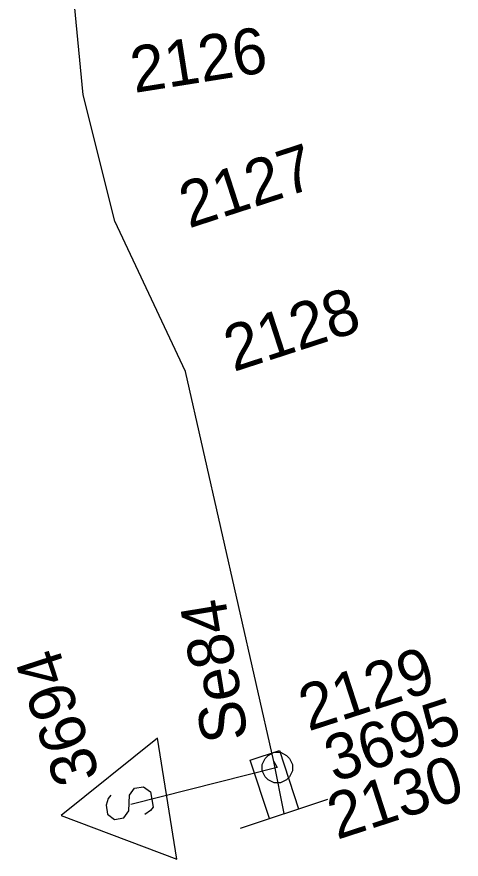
# Model space of a CAD drawing. Extents: x -535557 to -534097, y -1142175 to -1136716.
# Drawn here: x -534433.22 to -534425.97, y -1139683.94 to -1139670.2 of the extents above; entities that cross this region are included whole.
import ezdxf

# ---------------------------------------------------------------- set-up
doc = ezdxf.new("R2010")
doc.units = 0
doc.layers.add('Default', color=7, linetype='Continuous')
doc.layers.add('SS_SZDC', color=7, linetype='Continuous')

# ---------------------------------------------------------------- blocks, each defined once
blk = doc.blocks.new('POINT_DISPLAY')
at = {"layer": 'Default'}
blk.add_line((0, 0), (0, 0), dxfattribs=at)

msp = doc.modelspace()

# ---------------------------------------------------------------- linework, layer by layer
at = {"layer": 'SS_SZDC'}
for p, q in [((-534432.14, -1139671.479), (-534432.279, -1139670.01)), ((-534431.619, -1139673.54), (-534432.14, -1139671.479)), ((-534430.47, -1139675.989), (-534431.619, -1139673.54)), ((-534429.029, -1139682.35), (-534430.47, -1139675.989)), ((-534430.923, -1139681.968), (-534432.495, -1139683.229)), ((-534430.61, -1139683.943), (-534430.923, -1139681.968)), ((-534429.412, -1139682.329), (-534428.937, -1139682.172)), ((-534429.22, -1139682.4), (-534429.17, -1139682.3)), ((-534429.17, -1139682.3), (-534429.12, -1139682.25)), ((-534429.12, -1139682.25), (-534429.02, -1139682.2)), ((-534429.02, -1139682.2), (-534428.92, -1139682.2)), ((-534428.937, -1139682.172), (-534428.622, -1139683.121)), ((-534428.92, -1139682.2), (-534428.82, -1139682.25)), ((-534428.82, -1139682.25), (-534428.77, -1139682.3)), ((-534428.77, -1139682.3), (-534428.72, -1139682.4)), ((-534429.097, -1139683.278), (-534429.412, -1139682.329)), ((-534429.22, -1139682.5), (-534429.22, -1139682.4)), ((-534428.859, -1139683.2), (-534429.029, -1139682.35)), ((-534429.029, -1139682.35), (-534428.97, -1139682.45)), ((-534428.72, -1139682.4), (-534428.72, -1139682.5)), ((-534428.97, -1139682.45), (-534431.359, -1139683.049)), ((-534429.17, -1139682.6), (-534429.22, -1139682.5)), ((-534428.72, -1139682.5), (-534428.77, -1139682.6)), ((-534429.12, -1139682.65), (-534429.17, -1139682.6)), ((-534429.02, -1139682.7), (-534429.12, -1139682.65)), ((-534428.92, -1139682.7), (-534429.02, -1139682.7)), ((-534428.82, -1139682.65), (-534428.92, -1139682.7)), ((-534428.77, -1139682.6), (-534428.82, -1139682.65)), ((-534431.383, -1139682.901), (-534431.3, -1139682.787)), ((-534431.3, -1139682.787), (-534431.152, -1139682.763)), ((-534431.152, -1139682.763), (-534431.037, -1139682.847)), ((-534431.037, -1139682.847), (-534430.998, -1139683.094)), ((-534431.729, -1139682.956), (-534431.762, -1139683.063)), ((-534431.687, -1139682.899), (-534431.729, -1139682.956)), ((-534431.393, -1139683.156), (-534431.383, -1139682.901)), ((-534429.571, -1139683.436), (-534428.148, -1139682.963)), ((-534431.762, -1139683.063), (-534431.739, -1139683.211)), ((-534430.998, -1139683.094), (-534431.04, -1139683.151)), ((-534432.495, -1139683.229), (-534430.61, -1139683.943)), ((-534431.739, -1139683.211), (-534431.625, -1139683.294)), ((-534431.476, -1139683.271), (-534431.393, -1139683.156)), ((-534431.04, -1139683.151), (-534431.131, -1139683.216)), ((-534431.625, -1139683.294), (-534431.476, -1139683.271))]:
    msp.add_line(p, q, dxfattribs=at)

# ---------------------------------------------------------------- block references
for p in [(-534432.14, -1139671.479), (-534431.619, -1139673.54), (-534430.47, -1139675.989), (-534429.029, -1139682.35), (-534428.97, -1139682.45), (-534428.97, -1139682.45), (-534431.359, -1139683.049), (-534428.859, -1139683.2)]:
    msp.add_blockref('POINT_DISPLAY', p, dxfattribs=at)

# ---------------------------------------------------------------- texts
for s, rotation, p in [('2126', 9, (-534431.301, -1139671.447)), ('2127', 18, (-534430.413, -1139673.658)), ('2128', 18, (-534429.684, -1139675.999)), ('Se84', 99.3757, (-534429.443, -1139681.972)), ('2129', 18, (-534428.463, -1139681.862)), ('3694', 108, (-534431.857, -1139682.587)), ('3695', 18, (-534428.044, -1139682.693)), ('2130', 18, (-534427.997, -1139683.63))]:
    msp.add_text(s, height=0.75, rotation=rotation, dxfattribs=at).set_placement(p)

doc.saveas('drawing.dxf')
